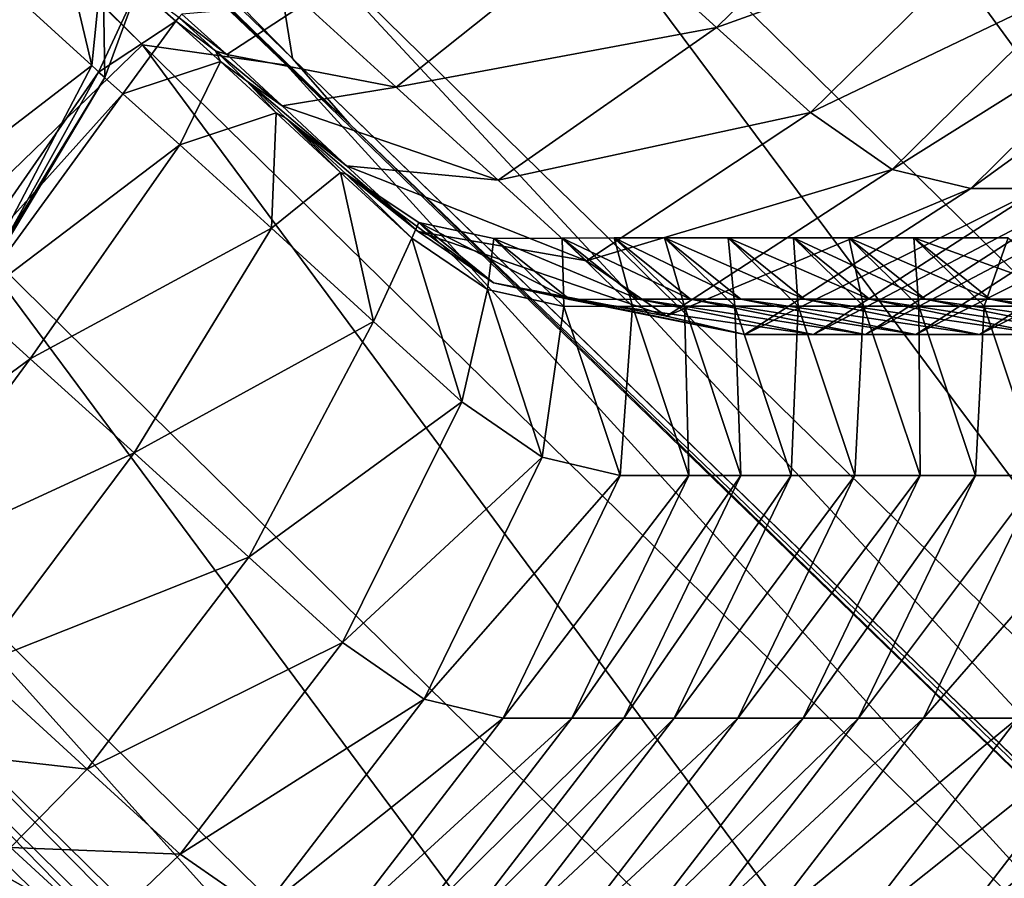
# Model space of a CAD drawing. Header units: millimetres. Extents: x 2387 to 13955, y -4964 to 364.
# Tile 199 of 656: x 6261.19 to 6267.61, y -4372.58 to -4366.99. Entities that reach past the tile are written whole.
import ezdxf

# ---------------------------------------------------------------- set-up
doc = ezdxf.new("R2010")
doc.units = ezdxf.units.MM
doc.header["$MEASUREMENT"] = 0
doc.layers.add('Predefinito', color=7, linetype='Continuous', true_color=0x000000)

msp = doc.modelspace()

# ---------------------------------------------------------------- linework, layer by layer
at = {"layer": 'Predefinito'}
for points in [[(6262.9709, -4367.2413, 486.157), (6241.6019, -4346.5947, 608.3521), (6241.7198, -4345.5744, 608.1469)], [(6241.7198, -4345.5744, 608.1469), (6262.8077, -4366.2314, 485.9135), (6262.9709, -4367.2413, 486.157)], [(6240.9067, -4346.4955, 608.1469), (6261.9945, -4367.1525, 485.9135), (6260.7888, -4368.3185, 485.8323)], [(6261.9945, -4367.1525, 485.9135), (6240.9067, -4346.4955, 608.1469), (6241.5624, -4346.6395, 608.3521)], [(6241.6019, -4346.5947, 608.3521), (6262.9709, -4367.2413, 486.157), (6263.3424, -4367.6666, 486.3193)], [(6263.3424, -4367.6666, 486.3193), (6241.786, -4347.027, 608.489), (6241.6019, -4346.5947, 608.3521)], [(6241.5624, -4346.6395, 608.3521), (6262.9314, -4367.2862, 486.157), (6261.9945, -4367.1525, 485.9135)], [(6262.9314, -4367.2862, 486.157), (6241.5624, -4346.6395, 608.3521), (6241.786, -4347.027, 608.489)], [(6241.786, -4347.027, 608.489), (6263.3424, -4367.6666, 486.3193), (6262.9314, -4367.2862, 486.157)], [(6273.6307, -4370.5646, 440.6993), (6266.0028, -4363.0593, 485.8769), (6268.6269, -4360.8018, 485.8435)], [(6273.5409, -4370.7434, 440.7321), (6265.9159, -4363.2411, 485.8992), (6266.0028, -4363.0593, 485.8769)], [(6266.0028, -4363.0593, 485.8769), (6273.6307, -4370.5646, 440.6993), (6273.5409, -4370.7434, 440.7321)], [(6273.3516, -4370.8079, 440.6993), (6265.724, -4363.3023, 485.8769), (6265.9159, -4363.2411, 485.8992)], [(6265.9159, -4363.2411, 485.8992), (6273.5409, -4370.7434, 440.7321), (6273.3516, -4370.8079, 440.6993)], [(6272.7635, -4371.2021, 440.6501), (6265.1317, -4363.6917, 485.8435), (6265.724, -4363.3023, 485.8769)], [(6265.724, -4363.3023, 485.8769), (6273.3516, -4370.8079, 440.6993), (6272.7635, -4371.2021, 440.6501)], [(6271.4771, -4372.3702, 440.6337), (6263.8438, -4364.8581, 485.8323), (6265.1317, -4363.6917, 485.8435)], [(6265.1317, -4363.6917, 485.8435), (6272.7635, -4371.2021, 440.6501), (6271.4771, -4372.3702, 440.6337)], [(6270.4618, -4373.733, 440.7532), (6262.8077, -4366.2314, 485.9135), (6263.8438, -4364.8581, 485.8323)], [(6263.8438, -4364.8581, 485.8323), (6271.4771, -4372.3702, 440.6337), (6270.4618, -4373.733, 440.7532)], [(6264.9887, -4366.3594, 1224.9897), (6265.7359, -4367.0386, 1223.2456), (6266.9788, -4365.8237, 1223.2242)], [(6267.5859, -4366.3743, 1220.204), (6266.9788, -4365.8237, 1223.2242), (6265.7359, -4367.0386, 1223.2456)], [(6270.6871, -4374.7115, 441.1115), (6262.9709, -4367.2413, 486.157), (6262.8077, -4366.2314, 485.9135)], [(6262.8077, -4366.2314, 485.9135), (6270.4618, -4373.733, 440.7532), (6270.6871, -4374.7115, 441.1115)], [(6261.1341, -4366.8037, 1227.0529), (6261.6635, -4367.2871, 1226.2463), (6261.4312, -4366.3034, 1226.1426)], [(6261.7358, -4366.5778, 1225.7498), (6261.4312, -4366.3034, 1226.1426), (6261.6635, -4367.2871, 1226.2463)], [(6263.0493, -4366.8854, 1225.4733), (6263.6465, -4367.4287, 1224.7559), (6264.9887, -4366.3594, 1224.9897)], [(6265.7359, -4367.0386, 1223.2456), (6264.9887, -4366.3594, 1224.9897), (6263.6465, -4367.4287, 1224.7559)], [(6265.7359, -4367.0386, 1223.2456), (6266.3473, -4367.5943, 1220.2166), (6267.5859, -4366.3743, 1220.204)], [(6268.118, -4366.7433, 1211.8549), (6267.5859, -4366.3743, 1220.204), (6266.3473, -4367.5943, 1220.2166)], [(6261.6635, -4367.2871, 1226.2463), (6261.7474, -4367.3664, 1225.749), (6261.7358, -4366.5778, 1225.7498)], [(6261.9638, -4366.7794, 1225.4187), (6261.7358, -4366.5778, 1225.7498), (6261.7474, -4367.3664, 1225.749)], [(6266.3473, -4367.5943, 1220.2166), (6266.8807, -4367.9648, 1211.8616), (6268.118, -4366.7433, 1211.8549)], [(6268.6308, -4366.8663, 1194.1353), (6268.118, -4366.7433, 1211.8549), (6266.8807, -4367.9648, 1211.8616)], [(6261.6635, -4367.2871, 1226.2463), (6261.1341, -4366.8037, 1227.0529), (6260.3081, -4368.3288, 1227.1926)], [(6262.2112, -4366.9979, 1225.1132), (6261.9638, -4366.7794, 1225.4187), (6261.7076, -4367.3314, 1225.5381)], [(6261.7474, -4367.3664, 1225.749), (6261.7076, -4367.3314, 1225.5381), (6261.9638, -4366.7794, 1225.4187)], [(6261.9638, -4366.7794, 1225.4187), (6262.2112, -4366.9979, 1225.1132), (6262.2295, -4366.9742, 1224.7953)], [(6262.2508, -4366.9531, 1225.113), (6262.5426, -4367.2161, 1224.7019), (6263.0493, -4366.8854, 1225.4733)], [(6263.6465, -4367.4287, 1224.7559), (6263.0493, -4366.8854, 1225.4733), (6262.5426, -4367.2161, 1224.7019)], [(6266.8807, -4367.9648, 1211.8616), (6267.3939, -4368.0883, 1194.1399), (6268.6308, -4366.8663, 1194.1353)], [(6267.3939, -4368.0883, 1194.1399), (6267.8424, -4368.0883, 1167.626), (6269.0793, -4366.8662, 1167.6217)], [(6269.0793, -4366.8662, 1167.6217), (6268.6308, -4366.8663, 1194.1353), (6267.3939, -4368.0883, 1194.1399)], [(6262.5426, -4367.2161, 1224.7019), (6262.2508, -4366.9531, 1225.113), (6262.2295, -4366.9742, 1224.7953)], [(6261.7076, -4367.3314, 1225.5381), (6261.8662, -4367.4714, 1225.5898), (6262.2112, -4366.9979, 1225.1132)], [(6262.503, -4367.2609, 1224.7019), (6262.2112, -4366.9979, 1225.1132), (6261.8662, -4367.4714, 1225.5898)], [(6262.4686, -4367.1907, 1224.1879), (6262.2295, -4366.9742, 1224.7953), (6262.2112, -4366.9979, 1225.1132)], [(6262.2112, -4366.9979, 1225.1132), (6262.503, -4367.2609, 1224.7019), (6262.4686, -4367.1907, 1224.1879)], [(6262.2295, -4366.9742, 1224.7953), (6262.4686, -4367.1907, 1224.1879), (6262.5426, -4367.2161, 1224.7019)], [(6263.6465, -4367.4287, 1224.7559), (6264.3117, -4368.0355, 1223.0894), (6265.7359, -4367.0386, 1223.2456)], [(6266.3473, -4367.5943, 1220.2166), (6265.7359, -4367.0386, 1223.2456), (6264.3117, -4368.0355, 1223.0894)], [(6268.4222, -4375.8305, 440.6337), (6260.7888, -4368.3185, 485.8323), (6261.9945, -4367.1525, 485.9135)], [(6261.9945, -4367.1525, 485.9135), (6269.6486, -4374.6541, 440.7532), (6268.4222, -4375.8305, 440.6337)], [(6269.6486, -4374.6541, 440.7532), (6261.9945, -4367.1525, 485.9135), (6262.9314, -4367.2862, 486.157)], [(6262.9039, -4367.5509, 1224.0543), (6262.5426, -4367.2161, 1224.7019), (6262.4686, -4367.1907, 1224.1879)], [(6262.4686, -4367.1907, 1224.1879), (6262.6727, -4367.3866, 1223.5867), (6262.9039, -4367.5509, 1224.0543)], [(6262.6727, -4367.3866, 1223.5867), (6262.4686, -4367.1907, 1224.1879), (6262.503, -4367.2609, 1224.7019)], [(6261.8662, -4367.4714, 1225.5898), (6262.2372, -4367.8043, 1225.4733), (6262.503, -4367.2609, 1224.7019)], [(6262.8643, -4367.5958, 1224.0543), (6262.503, -4367.2609, 1224.7019), (6262.2372, -4367.8043, 1225.4733)], [(6262.503, -4367.2609, 1224.7019), (6262.8643, -4367.5958, 1224.0543), (6262.6727, -4367.3866, 1223.5867)], [(6262.5426, -4367.2161, 1224.7019), (6262.9039, -4367.5509, 1224.0543), (6263.6465, -4367.4287, 1224.7559)], [(6262.9709, -4367.2413, 486.157), (6270.6871, -4374.7115, 441.1115), (6271.1, -4375.1159, 441.3505)], [(6271.1, -4375.1159, 441.3505), (6263.3424, -4367.6666, 486.3193), (6262.9709, -4367.2413, 486.157)], [(6260.3081, -4368.3288, 1227.1926), (6260.855, -4368.8277, 1226.281), (6261.6635, -4367.2871, 1226.2463)], [(6261.8662, -4367.4714, 1225.5898), (6261.7076, -4367.3314, 1225.5381), (6260.7358, -4368.728, 1225.578)], [(6260.865, -4368.842, 1225.749), (6260.7358, -4368.728, 1225.578), (6261.7076, -4367.3314, 1225.5381)], [(6261.7474, -4367.3664, 1225.749), (6261.6635, -4367.2871, 1226.2463), (6260.855, -4368.8277, 1226.281)], [(6261.7076, -4367.3314, 1225.5381), (6261.7474, -4367.3664, 1225.749), (6260.865, -4368.842, 1225.749)], [(6262.9314, -4367.2862, 486.157), (6270.6475, -4374.7563, 441.1115), (6269.6486, -4374.6541, 440.7532)], [(6270.6475, -4374.7563, 441.1115), (6262.9314, -4367.2862, 486.157), (6263.3424, -4367.6666, 486.3193)], [(6260.855, -4368.8277, 1226.281), (6260.865, -4368.842, 1225.749), (6261.7474, -4367.3664, 1225.749)], [(6263.3235, -4367.9407, 1222.62), (6262.9039, -4367.5509, 1224.0543), (6262.6727, -4367.3866, 1223.5867)], [(6262.6727, -4367.3866, 1223.5867), (6262.9284, -4367.6315, 1222.3073), (6263.3235, -4367.9407, 1222.62)], [(6262.9284, -4367.6315, 1222.3073), (6262.6727, -4367.3866, 1223.5867), (6262.8643, -4367.5958, 1224.0543)], [(6260.7358, -4368.728, 1225.578), (6260.865, -4368.842, 1225.7491), (6261.8662, -4367.4714, 1225.5898)], [(6262.2372, -4367.8043, 1225.4733), (6261.8662, -4367.4714, 1225.5898), (6260.865, -4368.842, 1225.7491)], [(6264.3117, -4368.0355, 1223.0894), (6263.6465, -4367.4287, 1224.7559), (6262.9039, -4367.5509, 1224.0543)], [(6262.2372, -4367.8043, 1225.4733), (6262.8344, -4368.3476, 1224.7559), (6262.8643, -4367.5958, 1224.0543)], [(6263.2839, -4367.9855, 1222.6199), (6262.8643, -4367.5958, 1224.0543), (6262.8344, -4368.3476, 1224.7559)], [(6262.8643, -4367.5958, 1224.0543), (6263.2839, -4367.9855, 1222.6199), (6262.9284, -4367.6315, 1222.3073)], [(6262.9039, -4367.5509, 1224.0543), (6263.3235, -4367.9407, 1222.62), (6264.3117, -4368.0355, 1223.0894)], [(6264.3117, -4368.0355, 1223.0894), (6264.8868, -4368.5592, 1220.1246), (6266.3473, -4367.5943, 1220.2166)], [(6266.8807, -4367.9648, 1211.8616), (6266.3473, -4367.5943, 1220.2166), (6264.8868, -4368.5592, 1220.1246)], [(6263.7898, -4368.3683, 1219.8488), (6263.3235, -4367.9407, 1222.62), (6262.9284, -4367.6315, 1222.3073)], [(6262.9284, -4367.6315, 1222.3073), (6263.3223, -4367.9951, 1219.6648), (6263.7898, -4368.3683, 1219.8488)], [(6263.3223, -4367.9951, 1219.6648), (6262.9284, -4367.6315, 1222.3073), (6263.2839, -4367.9855, 1222.6199)], [(6263.3424, -4367.6666, 486.3193), (6271.1, -4375.1159, 441.3505), (6270.6475, -4374.7563, 441.1115)], [(6260.865, -4368.842, 1225.7491), (6261.2625, -4369.1983, 1225.7302), (6262.2372, -4367.8043, 1225.4733)], [(6262.8344, -4368.3476, 1224.7559), (6262.2372, -4367.8043, 1225.4733), (6261.2625, -4369.1983, 1225.7302)], [(6263.3235, -4367.9407, 1222.62), (6263.7898, -4368.3683, 1219.8488), (6264.8868, -4368.5592, 1220.1246)], [(6264.8868, -4368.5592, 1220.1246), (6264.3117, -4368.0355, 1223.0894), (6263.3235, -4367.9407, 1222.62)], [(6264.8868, -4368.5592, 1220.1246), (6265.41, -4368.9207, 1211.8175), (6266.8807, -4367.9648, 1211.8616)], [(6267.3939, -4368.0883, 1194.1399), (6266.8807, -4367.9648, 1211.8616), (6265.41, -4368.9207, 1211.8175)], [(6262.8344, -4368.3476, 1224.7559), (6263.4997, -4368.9545, 1223.0892), (6263.2839, -4367.9855, 1222.6199)], [(6263.7502, -4368.4132, 1219.8486), (6263.2839, -4367.9855, 1222.6199), (6263.4997, -4368.9545, 1223.0892)], [(6263.2839, -4367.9855, 1222.6199), (6263.7502, -4368.4132, 1219.8486), (6263.3223, -4367.9951, 1219.6648)], [(6264.2823, -4368.7027, 1211.6836), (6263.7898, -4368.3683, 1219.8488), (6263.3223, -4367.9951, 1219.6648)], [(6263.3223, -4367.9951, 1219.6648), (6263.7943, -4368.3114, 1211.5944), (6264.2823, -4368.7027, 1211.6836)], [(6263.7943, -4368.3114, 1211.5944), (6263.3223, -4367.9951, 1219.6648), (6263.7502, -4368.4132, 1219.8486)], [(6265.41, -4368.9207, 1211.8175), (6265.9193, -4369.0408, 1194.1233), (6267.3939, -4368.0883, 1194.1399)], [(6267.8424, -4368.0883, 1167.626), (6267.3939, -4368.0883, 1194.1399), (6265.9193, -4369.0408, 1194.1233)], [(6265.9193, -4369.0408, 1194.1233), (6266.3674, -4369.0404, 1167.6223), (6267.8424, -4368.0883, 1167.626)], [(6268.1818, -4368.0883, 1132.8939), (6267.8424, -4368.0883, 1167.626), (6266.3674, -4369.0404, 1167.6223)], [(6266.3674, -4369.0404, 1167.6223), (6266.7066, -4369.0402, 1132.8934), (6268.1818, -4368.0883, 1132.8939)], [(6268.5099, -4368.0882, 1088.1479), (6268.1818, -4368.0883, 1132.8939), (6266.7066, -4369.0402, 1132.8934)], [(6266.7066, -4369.0402, 1132.8934), (6267.0346, -4369.0402, 1088.1466), (6268.5099, -4368.0882, 1088.1479)], [(6268.9245, -4368.0882, 1031.5925), (6268.5099, -4368.0882, 1088.1479), (6267.0346, -4369.0402, 1088.1466)], [(6267.0346, -4369.0402, 1088.1466), (6267.4493, -4369.0402, 1031.5908), (6268.9245, -4368.0882, 1031.5925)], [(6269.35, -4368.0882, 973.5469), (6268.9245, -4368.0882, 1031.5925), (6267.4493, -4369.0402, 1031.5908)], [(6267.4493, -4369.0402, 1031.5908), (6267.8748, -4369.0402, 973.5441), (6269.35, -4368.0882, 973.5469)], [(6267.4227, -4377.2518, 440.65), (6259.7911, -4369.7411, 485.8434), (6260.7888, -4368.3185, 485.8323)], [(6260.7888, -4368.3185, 485.8323), (6268.4222, -4375.8305, 440.6337), (6267.4227, -4377.2518, 440.65)], [(6261.2625, -4369.1983, 1225.7302), (6261.9385, -4369.8111, 1224.9897), (6262.8344, -4368.3476, 1224.7559)], [(6263.4997, -4368.9545, 1223.0892), (6262.8344, -4368.3476, 1224.7559), (6261.9385, -4369.8111, 1224.9897)], [(6263.7502, -4368.4132, 1219.8486), (6264.2427, -4368.7475, 1211.6836), (6263.7943, -4368.3114, 1211.5944)], [(6263.7898, -4368.3683, 1219.8488), (6264.2823, -4368.7027, 1211.6836), (6265.41, -4368.9207, 1211.8175)], [(6265.41, -4368.9207, 1211.8175), (6264.8868, -4368.5592, 1220.1246), (6263.7898, -4368.3683, 1219.8488)], [(6264.7801, -4368.8126, 1194.0679), (6264.2823, -4368.7027, 1211.6836), (6263.7943, -4368.3114, 1211.5944)], [(6263.7943, -4368.3114, 1211.5944), (6264.2843, -4368.4145, 1194.0304), (6264.7801, -4368.8126, 1194.0679)], [(6264.2843, -4368.4145, 1194.0304), (6263.7943, -4368.3114, 1211.5944), (6264.2427, -4368.7475, 1211.6836)], [(6263.4997, -4368.9545, 1223.0892), (6264.0748, -4369.4783, 1220.1245), (6263.7502, -4368.4132, 1219.8486)], [(6264.2427, -4368.7475, 1211.6836), (6263.7502, -4368.4132, 1219.8486), (6264.0748, -4369.4783, 1220.1245)], [(6264.2427, -4368.7475, 1211.6836), (6264.7405, -4368.8574, 1194.068), (6264.2843, -4368.4145, 1194.0304)], [(6264.2843, -4368.4145, 1194.0304), (6264.7298, -4368.4118, 1167.5879), (6265.2266, -4368.8108, 1167.6019)], [(6264.7298, -4368.4118, 1167.5879), (6264.2843, -4368.4145, 1194.0304), (6264.7405, -4368.8574, 1194.068)], [(6265.2266, -4368.8108, 1167.6019), (6264.7801, -4368.8126, 1194.0679), (6264.2843, -4368.4145, 1194.0304)], [(6264.7298, -4368.4118, 1167.5879), (6265.0682, -4368.4109, 1132.881), (6265.5653, -4368.8102, 1132.8862)], [(6265.0682, -4368.4109, 1132.881), (6264.7298, -4368.4118, 1167.5879), (6265.187, -4368.8556, 1167.6021)], [(6265.5653, -4368.8102, 1132.8862), (6265.2266, -4368.8108, 1167.6019), (6264.7298, -4368.4118, 1167.5879)], [(6264.7405, -4368.8574, 1194.068), (6265.187, -4368.8556, 1167.6021), (6264.7298, -4368.4118, 1167.5879)], [(6265.8933, -4368.8102, 1088.1407), (6265.5653, -4368.8102, 1132.8862), (6265.0682, -4368.4109, 1132.881)], [(6265.0682, -4368.4109, 1132.881), (6265.3962, -4368.4109, 1088.137), (6265.8933, -4368.8102, 1088.1407)], [(6265.3962, -4368.4109, 1088.137), (6265.0682, -4368.4109, 1132.881), (6265.5257, -4368.855, 1132.8864)], [(6265.187, -4368.8556, 1167.6021), (6265.5257, -4368.855, 1132.8864), (6265.0682, -4368.4109, 1132.881)], [(6266.3079, -4368.8102, 1031.5856), (6265.8933, -4368.8102, 1088.1407), (6265.3962, -4368.4109, 1088.137)], [(6265.3962, -4368.4109, 1088.137), (6265.8108, -4368.4109, 1031.582), (6266.3079, -4368.8102, 1031.5856)], [(6265.8108, -4368.4109, 1031.582), (6265.3962, -4368.4109, 1088.137), (6265.8537, -4368.855, 1088.1409)], [(6265.5257, -4368.855, 1132.8864), (6265.8537, -4368.855, 1088.1409), (6265.3962, -4368.4109, 1088.137)], [(6266.7335, -4368.8102, 973.538), (6266.3079, -4368.8102, 1031.5856), (6265.8108, -4368.4109, 1031.582)], [(6265.8108, -4368.4109, 1031.582), (6266.2364, -4368.4109, 973.5341), (6266.7335, -4368.8102, 973.538)], [(6266.2364, -4368.4109, 973.5341), (6265.8108, -4368.4109, 1031.582), (6266.2683, -4368.8549, 1031.5856)], [(6265.8537, -4368.855, 1088.1409), (6266.2683, -4368.8549, 1031.5856), (6265.8108, -4368.4109, 1031.582)], [(6267.0944, -4368.8102, 924.3155), (6266.7335, -4368.8102, 973.538), (6266.2364, -4368.4109, 973.5341)], [(6266.2364, -4368.4109, 973.5341), (6266.5973, -4368.4109, 924.3104), (6267.0944, -4368.8102, 924.3155)], [(6266.5973, -4368.4109, 924.3104), (6266.2364, -4368.4109, 973.5341), (6266.6939, -4368.8549, 973.538)], [(6266.2683, -4368.8549, 1031.5856), (6266.6939, -4368.8549, 973.538), (6266.2364, -4368.4109, 973.5341)], [(6267.5184, -4368.8102, 882.0617), (6267.0944, -4368.8102, 924.3155), (6266.5973, -4368.4109, 924.3104)], [(6266.5973, -4368.4109, 924.3104), (6267.0214, -4368.411, 882.0535), (6267.5184, -4368.8102, 882.0617)], [(6267.0214, -4368.411, 882.0535), (6266.5973, -4368.4109, 924.3104), (6267.0548, -4368.855, 924.3154)], [(6266.6939, -4368.8549, 973.538), (6267.0548, -4368.855, 924.3154), (6266.5973, -4368.4109, 924.3104)], [(6268.1334, -4368.8104, 844.92), (6267.5184, -4368.8102, 882.0617), (6267.0214, -4368.411, 882.0535)], [(6267.0214, -4368.411, 882.0535), (6267.6365, -4368.4112, 844.9059), (6268.1334, -4368.8104, 844.92)], [(6267.6365, -4368.4112, 844.9059), (6267.0214, -4368.411, 882.0535), (6267.4789, -4368.855, 882.0615)], [(6267.0548, -4368.855, 924.3154), (6267.4789, -4368.855, 882.0615), (6267.0214, -4368.411, 882.0535)], [(6267.4789, -4368.855, 882.0615), (6268.0938, -4368.8552, 844.9199), (6267.6365, -4368.4112, 844.9059)], [(6264.0748, -4369.4783, 1220.1245), (6264.5979, -4369.8397, 1211.818), (6264.2427, -4368.7475, 1211.6836)], [(6264.7405, -4368.8574, 1194.068), (6264.2427, -4368.7475, 1211.6836), (6264.5979, -4369.8397, 1211.818)], [(6264.2823, -4368.7027, 1211.6836), (6264.7801, -4368.8126, 1194.0679), (6265.9193, -4369.0408, 1194.1233)], [(6265.9193, -4369.0408, 1194.1233), (6265.41, -4368.9207, 1211.8175), (6264.2823, -4368.7027, 1211.6836)], [(6264.7801, -4368.8126, 1194.0679), (6265.2266, -4368.8108, 1167.6019), (6266.3674, -4369.0404, 1167.6223)], [(6266.3674, -4369.0404, 1167.6223), (6265.9193, -4369.0408, 1194.1233), (6264.7801, -4368.8126, 1194.0679)], [(6265.2266, -4368.8108, 1167.6019), (6265.5653, -4368.8102, 1132.8862), (6266.7066, -4369.0402, 1132.8934)], [(6266.7066, -4369.0402, 1132.8934), (6266.3674, -4369.0404, 1167.6223), (6265.2266, -4368.8108, 1167.6019)], [(6265.5653, -4368.8102, 1132.8862), (6265.8933, -4368.8102, 1088.1407), (6267.0346, -4369.0402, 1088.1466)], [(6267.0346, -4369.0402, 1088.1466), (6266.7066, -4369.0402, 1132.8934), (6265.5653, -4368.8102, 1132.8862)], [(6265.8933, -4368.8102, 1088.1407), (6266.3079, -4368.8102, 1031.5856), (6267.4493, -4369.0402, 1031.5908)], [(6267.4493, -4369.0402, 1031.5908), (6267.0346, -4369.0402, 1088.1466), (6265.8933, -4368.8102, 1088.1407)], [(6266.3079, -4368.8102, 1031.5856), (6266.7335, -4368.8102, 973.538), (6267.8748, -4369.0402, 973.5441)], [(6267.8748, -4369.0402, 973.5441), (6267.4493, -4369.0402, 1031.5908), (6266.3079, -4368.8102, 1031.5856)], [(6266.7335, -4368.8102, 973.538), (6267.0944, -4368.8102, 924.3155), (6268.2357, -4369.0402, 924.3243)], [(6268.2357, -4369.0402, 924.3243), (6267.8748, -4369.0402, 973.5441), (6266.7335, -4368.8102, 973.538)], [(6267.0944, -4368.8102, 924.3155), (6267.5184, -4368.8102, 882.0617), (6268.6596, -4369.0402, 882.0756)], [(6268.6596, -4369.0402, 882.0756), (6268.2357, -4369.0402, 924.3243), (6267.0944, -4368.8102, 924.3155)], [(6267.5184, -4368.8102, 882.0617), (6268.1334, -4368.8104, 844.92), (6269.2745, -4369.0402, 844.9423)], [(6269.2745, -4369.0402, 844.9423), (6268.6596, -4369.0402, 882.0756), (6267.5184, -4368.8102, 882.0617)], [(6261.2625, -4369.1983, 1225.7302), (6260.865, -4368.842, 1225.7491), (6259.8405, -4370.2436, 1225.7275)], [(6264.5979, -4369.8397, 1211.818), (6265.1073, -4369.9598, 1194.1251), (6264.7405, -4368.8574, 1194.068)], [(6265.187, -4368.8556, 1167.6021), (6264.7405, -4368.8574, 1194.068), (6265.1073, -4369.9598, 1194.1251)], [(6265.1073, -4369.9598, 1194.1251), (6265.5553, -4369.9594, 1167.6249), (6265.187, -4368.8556, 1167.6021)], [(6265.5257, -4368.855, 1132.8864), (6265.187, -4368.8556, 1167.6021), (6265.5553, -4369.9594, 1167.6249)], [(6265.5553, -4369.9594, 1167.6249), (6265.8946, -4369.9593, 1132.8951), (6265.5257, -4368.855, 1132.8864)], [(6265.8537, -4368.855, 1088.1409), (6265.5257, -4368.855, 1132.8864), (6265.8946, -4369.9593, 1132.8951)], [(6266.2683, -4368.8549, 1031.5856), (6265.8537, -4368.855, 1088.1409), (6266.2226, -4369.9593, 1088.147)], [(6265.8946, -4369.9593, 1132.8951), (6266.2226, -4369.9593, 1088.147), (6265.8537, -4368.855, 1088.1409)], [(6266.2226, -4369.9593, 1088.147), (6266.6373, -4369.9592, 1031.5908), (6266.2683, -4368.8549, 1031.5856)], [(6266.6939, -4368.8549, 973.538), (6266.2683, -4368.8549, 1031.5856), (6266.6373, -4369.9592, 1031.5908)], [(6266.6373, -4369.9592, 1031.5908), (6267.0628, -4369.9593, 973.5435), (6266.6939, -4368.8549, 973.538)], [(6267.0548, -4368.855, 924.3154), (6266.6939, -4368.8549, 973.538), (6267.0628, -4369.9593, 973.5435)], [(6267.0628, -4369.9593, 973.5435), (6267.4237, -4369.9592, 924.3216), (6267.0548, -4368.855, 924.3154)], [(6267.4789, -4368.855, 882.0615), (6267.0548, -4368.855, 924.3154), (6267.4237, -4369.9592, 924.3216)], [(6267.4237, -4369.9592, 924.3216), (6267.8477, -4369.9593, 882.0715), (6267.4789, -4368.855, 882.0615)], [(6268.0938, -4368.8552, 844.9199), (6267.4789, -4368.855, 882.0615), (6267.8477, -4369.9593, 882.0715)], [(6261.9385, -4369.8111, 1224.9897), (6262.6858, -4370.4905, 1223.2456), (6263.4997, -4368.9545, 1223.0892)], [(6264.0748, -4369.4783, 1220.1245), (6263.4997, -4368.9545, 1223.0892), (6262.6858, -4370.4905, 1223.2456)], [(6259.8405, -4370.2436, 1225.7275), (6260.2342, -4370.5973, 1225.6951), (6261.2625, -4369.1983, 1225.7302)], [(6261.9385, -4369.8111, 1224.9897), (6261.2625, -4369.1983, 1225.7302), (6260.2342, -4370.5973, 1225.6951)], [(6262.6858, -4370.4905, 1223.2456), (6263.2972, -4371.0464, 1220.2166), (6264.0748, -4369.4783, 1220.1245)], [(6264.5979, -4369.8397, 1211.818), (6264.0748, -4369.4783, 1220.1245), (6263.2972, -4371.0464, 1220.2166)], [(6267.1045, -4377.8843, 440.6989), (6259.4782, -4370.3771, 485.8764), (6259.7911, -4369.7411, 485.8434)], [(6259.7911, -4369.7411, 485.8434), (6267.4227, -4377.2518, 440.65), (6267.1045, -4377.8843, 440.6989)], [(6260.2342, -4370.5973, 1225.6951), (6260.8983, -4371.2023, 1224.9576), (6261.9385, -4369.8111, 1224.9897)], [(6262.6858, -4370.4905, 1223.2456), (6261.9385, -4369.8111, 1224.9897), (6260.8983, -4371.2023, 1224.9576)], [(6263.2972, -4371.0464, 1220.2166), (6263.8305, -4371.417, 1211.8632), (6264.5979, -4369.8397, 1211.818)], [(6265.1073, -4369.9598, 1194.1251), (6264.5979, -4369.8397, 1211.818), (6263.8305, -4371.417, 1211.8632)], [(6263.8305, -4371.417, 1211.8632), (6264.3437, -4371.5405, 1194.1465), (6265.1073, -4369.9598, 1194.1251)], [(6264.3437, -4371.5405, 1194.1465), (6264.7922, -4371.5405, 1167.6359), (6265.5553, -4369.9594, 1167.6249)], [(6265.5553, -4369.9594, 1167.6249), (6265.1073, -4369.9598, 1194.1251), (6264.3437, -4371.5405, 1194.1465)], [(6264.7922, -4371.5405, 1167.6359), (6265.1316, -4371.5405, 1132.9004), (6265.8946, -4369.9593, 1132.8951)], [(6265.8946, -4369.9593, 1132.8951), (6265.5553, -4369.9594, 1167.6249), (6264.7922, -4371.5405, 1167.6359)], [(6265.1316, -4371.5405, 1132.9004), (6265.4597, -4371.5406, 1088.1495), (6266.2226, -4369.9593, 1088.147)], [(6266.2226, -4369.9593, 1088.147), (6265.8946, -4369.9593, 1132.8951), (6265.1316, -4371.5405, 1132.9004)], [(6265.4597, -4371.5406, 1088.1495), (6265.8744, -4371.5406, 1031.5925), (6266.6373, -4369.9592, 1031.5908)], [(6266.6373, -4369.9592, 1031.5908), (6266.2226, -4369.9593, 1088.147), (6265.4597, -4371.5406, 1088.1495)], [(6267.0628, -4369.9593, 973.5435), (6266.6373, -4369.9592, 1031.5908), (6265.8744, -4371.5406, 1031.5925)], [(6265.8744, -4371.5406, 1031.5925), (6266.3, -4371.5406, 973.5444), (6267.0628, -4369.9593, 973.5435)], [(6266.3, -4371.5406, 973.5444), (6266.6609, -4371.5406, 924.3201), (6267.4237, -4369.9592, 924.3216)], [(6267.4237, -4369.9592, 924.3216), (6267.0628, -4369.9593, 973.5435), (6266.3, -4371.5406, 973.5444)], [(6267.8477, -4369.9593, 882.0715), (6267.4237, -4369.9592, 924.3216), (6266.6609, -4371.5406, 924.3201)], [(6266.6609, -4371.5406, 924.3201), (6267.0848, -4371.5406, 882.0696), (6267.8477, -4369.9593, 882.0715)], [(6267.0848, -4371.5406, 882.0696), (6267.6996, -4371.5405, 844.9426), (6268.4626, -4369.9593, 844.9396)], [(6268.4626, -4369.9593, 844.9396), (6267.8477, -4369.9593, 882.0715), (6267.0848, -4371.5406, 882.0696)], [(6267.0639, -4378.0802, 440.7315), (6259.4413, -4370.5753, 485.8985), (6259.4782, -4370.3771, 485.8764)], [(6259.4782, -4370.3771, 485.8764), (6267.1045, -4377.8843, 440.6989), (6267.0639, -4378.0802, 440.7315)], [(6260.8983, -4371.2023, 1224.9576), (6261.6332, -4371.8735, 1223.2242), (6262.6858, -4370.4905, 1223.2456)], [(6263.2972, -4371.0464, 1220.2166), (6262.6858, -4370.4905, 1223.2456), (6261.6332, -4371.8735, 1223.2242)], [(6266.8975, -4378.1916, 440.6989), (6259.2714, -4370.6841, 485.8764), (6259.4413, -4370.5753, 485.8985)], [(6259.4413, -4370.5753, 485.8985), (6267.0639, -4378.0802, 440.7315), (6266.8975, -4378.1916, 440.6989)], [(6264.9251, -4381.1815, 440.6501), (6257.2939, -4373.6703, 485.8434), (6259.2714, -4370.6841, 485.8764)], [(6259.2714, -4370.6841, 485.8764), (6266.8975, -4378.1916, 440.6989), (6264.9251, -4381.1815, 440.6501)], [(6261.6332, -4371.8735, 1223.2242), (6262.2391, -4372.4258, 1220.204), (6263.2972, -4371.0464, 1220.2166)], [(6263.8305, -4371.417, 1211.8632), (6263.2972, -4371.0464, 1220.2166), (6262.2391, -4372.4258, 1220.204)], [(6261.6332, -4371.8735, 1223.2242), (6260.8983, -4371.2023, 1224.9576), (6260.4354, -4371.7372, 1224.8612)], [(6262.2391, -4372.4258, 1220.204), (6262.7709, -4372.7954, 1211.8578), (6263.8305, -4371.417, 1211.8632)], [(6264.3437, -4371.5405, 1194.1465), (6263.8305, -4371.417, 1211.8632), (6262.7709, -4372.7954, 1211.8578)], [(6262.7709, -4372.7954, 1211.8578), (6263.2835, -4372.9186, 1194.1465), (6264.3437, -4371.5405, 1194.1465)], [(6264.7922, -4371.5405, 1167.6359), (6264.3437, -4371.5405, 1194.1465), (6263.2835, -4372.9186, 1194.1465)], [(6263.2835, -4372.9186, 1194.1465), (6263.7319, -4372.9186, 1167.6388), (6264.7922, -4371.5405, 1167.6359)], [(6265.1316, -4371.5405, 1132.9004), (6264.7922, -4371.5405, 1167.6359), (6263.7319, -4372.9186, 1167.6388)], [(6263.7319, -4372.9186, 1167.6388), (6264.0713, -4372.9185, 1132.9026), (6265.1316, -4371.5405, 1132.9004)], [(6265.4597, -4371.5406, 1088.1495), (6265.1316, -4371.5405, 1132.9004), (6264.0713, -4372.9185, 1132.9026)], [(6264.0713, -4372.9185, 1132.9026), (6264.3994, -4372.9186, 1088.1499), (6265.4597, -4371.5406, 1088.1495)], [(6265.8744, -4371.5406, 1031.5925), (6265.4597, -4371.5406, 1088.1495), (6264.3994, -4372.9186, 1088.1499)], [(6264.3994, -4372.9186, 1088.1499), (6264.814, -4372.9186, 1031.5923), (6265.8744, -4371.5406, 1031.5925)], [(6266.3, -4371.5406, 973.5444), (6265.8744, -4371.5406, 1031.5925), (6264.814, -4372.9186, 1031.5923)], [(6264.814, -4372.9186, 1031.5923), (6265.2396, -4372.9186, 973.5431), (6266.3, -4371.5406, 973.5444)], [(6266.6609, -4371.5406, 924.3201), (6266.3, -4371.5406, 973.5444), (6265.2396, -4372.9186, 973.5431)], [(6265.2396, -4372.9186, 973.5431), (6265.6005, -4372.9186, 924.3156), (6266.6609, -4371.5406, 924.3201)], [(6267.0848, -4371.5406, 882.0696), (6266.6609, -4371.5406, 924.3201), (6265.6005, -4372.9186, 924.3156)], [(6265.6005, -4372.9186, 924.3156), (6266.0245, -4372.9186, 882.0628), (6267.0848, -4371.5406, 882.0696)], [(6267.6996, -4371.5405, 844.9426), (6267.0848, -4371.5406, 882.0696), (6266.0245, -4372.9186, 882.0628)], [(6266.0245, -4372.9186, 882.0628), (6266.6393, -4372.9186, 844.9375), (6267.6996, -4371.5405, 844.9426)], [(6268.3095, -4371.587, 817.3209), (6267.6996, -4371.5405, 844.9426), (6266.6393, -4372.9186, 844.9375)], [(6266.6393, -4372.9186, 844.9375), (6267.2494, -4372.9651, 817.3203), (6268.3095, -4371.587, 817.3209)], [(6268.7186, -4371.7262, 803.5861), (6268.3095, -4371.587, 817.3209), (6267.2494, -4372.9651, 817.3203)], [(6260.4354, -4371.7372, 1224.8612), (6261.1328, -4372.3835, 1223.1599), (6261.6332, -4371.8735, 1223.2242)], [(6267.2494, -4372.9651, 817.3203), (6267.6592, -4373.1048, 803.592), (6268.7186, -4371.7262, 803.5861)], [(6262.2391, -4372.4258, 1220.204), (6261.6332, -4371.8735, 1223.2242), (6261.1328, -4372.3835, 1223.1599)], [(6261.7222, -4372.9248, 1220.1661), (6261.1328, -4372.3835, 1223.1599), (6260.9695, -4372.4975, 1223.1171)], [(6261.1328, -4372.3835, 1223.1599), (6261.7222, -4372.9248, 1220.1661), (6262.2391, -4372.4258, 1220.204)], [(6262.7709, -4372.7954, 1211.8578), (6262.2391, -4372.4258, 1220.204), (6261.7222, -4372.9248, 1220.1661)], [(6261.548, -4373.0314, 1220.141), (6260.9695, -4372.4975, 1223.1171), (6260.928, -4372.6926, 1223.1599)], [(6260.9695, -4372.4975, 1223.1171), (6261.548, -4373.0314, 1220.141), (6261.7222, -4372.9248, 1220.1661)]]:
    msp.add_3dface(points, dxfattribs=at)

doc.saveas('drawing.dxf')
